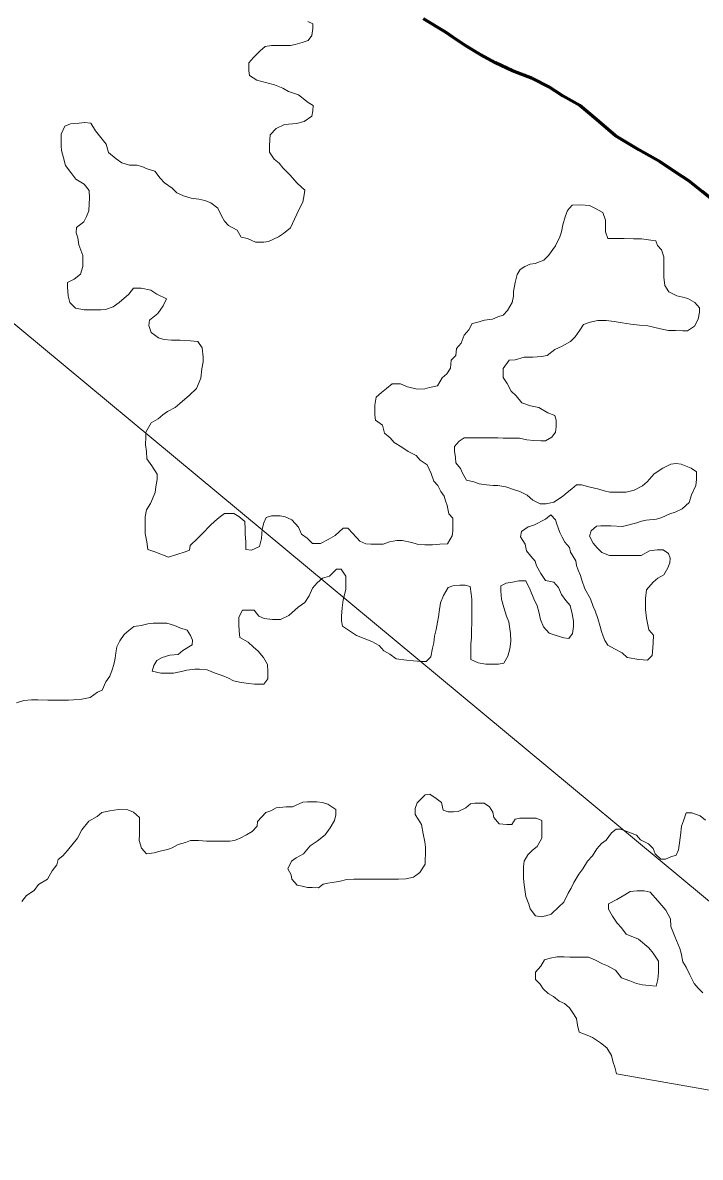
# Model space of a CAD drawing. Extents: x -1643653 to 4543381, y 1624270 to 13878484.
# Drawn here: x 804104.7 to 804397.3, y 9014911.6 to 9015401.3 of the extents above; entities that cross this region are included whole.
import ezdxf

# ---------------------------------------------------------------- set-up
doc = ezdxf.new("R2010")
doc.units = 0
doc.header["$LTSCALE"] = 160
doc.linetypes.add('LONG_DASH_SHORT_DASH', pattern=[9.9, 6, -1.2, 1.5, -1.2])
doc.layers.add('60', color=7, linetype='Continuous', lineweight=13)

msp = doc.modelspace()

# ---------------------------------------------------------------- linework, layer by layer
at = {"layer": '60'}
for points in [[(807126, 9013554.3), (805831.2, 9014683.5), (804956.4, 9014561), (803779.5, 9015538.2), (802903.5, 9015653.1), (801522.3, 9016894.9), (800901.2, 9016842.4), (800376.3, 9017157.5), (799886.4, 9016711.1), (799746.4, 9016868.7), (799540.1, 9016834.7), (799794.2, 9017234.1), (799926.4, 9018248.5), (800734.8, 9018666.7), (801270.7, 9019718.2), (802746.2, 9020198.7), (804393.9, 9022148.4), (804477.4, 9023011.8), (804881.1, 9023304.3), (805354.3, 9023555), (806014.4, 9022695.6), (806410.3, 9021665.8)], [(804227.8, 9015401.8), (804230, 9015400.8), (804230, 9015398.8), (804229.5, 9015395.8), (804228, 9015393.6), (804225.4, 9015392.8), (804222.4, 9015391.9), (804220.4, 9015391.4), (804217.7, 9015391.4), (804214.4, 9015391.4), (804212.2, 9015391.4), (804209.4, 9015391), (804207.2, 9015389.2), (804204.4, 9015386.2), (804202.4, 9015384), (804202.3, 9015380.5), (804202.6, 9015378.5), (804205.8, 9015376.5), (804210.1, 9015375.4), (804213.5, 9015374.4), (804217, 9015373.1), (804219.5, 9015371.6), (804223.8, 9015370.1), (804228, 9015366.8), (804230.2, 9015365.5), (804230, 9015363.3), (804229.5, 9015361), (804226.2, 9015358.6), (804222.9, 9015357.8), (804217.7, 9015357.4), (804214.2, 9015355.6), (804211.6, 9015352.9), (804211.4, 9015350.9), (804211.3, 9015348.1)], [(804211.3, 9015348.1), (804211.3, 9015345.4), (804213.3, 9015342.4), (804215.5, 9015340.6), (804217, 9015338.6), (804220, 9015335.6), (804223.2, 9015332), (804226.5, 9015329), (804226.2, 9015327), (804225.7, 9015323.8), (804224.1, 9015320.8), (804222.1, 9015316.5), (804220.3, 9015312.8), (804217.3, 9015310.3), (804215.1, 9015308.8), (804210.8, 9015306.8), (804208.8, 9015306.6), (804205.3, 9015306.6), (804201.8, 9015308.1), (804199, 9015308.7), (804197.3, 9015311.7), (804193.6, 9015313.7), (804191.8, 9015315.7), (804190.6, 9015318), (804188.9, 9015321.2), (804185.9, 9015323.5), (804183.4, 9015324.5), (804180.7, 9015325.1), (804177.4, 9015325.6), (804174.2, 9015326.6), (804171.2, 9015327.9), (804169.2, 9015329.9), (804166, 9015332.2), (804164, 9015334.2), (804161.7, 9015337.2), (804158.5, 9015338.2), (804156.2, 9015339.2), (804154, 9015339.8), (804150.8, 9015339.8), (804147.5, 9015340.8), (804145, 9015342.6), (804141.8, 9015345.3), (804140.8, 9015348.8), (804137.8, 9015352.4), (804136.1, 9015354.6), (804134.1, 9015357.9), (804131.4, 9015358.2), (804129.1, 9015357.9), (804125.4, 9015357.7), (804122.9, 9015356.7), (804121.3, 9015353.2), (804121.3, 9015350.5), (804121.3, 9015348.2), (804121.5, 9015346.2), (804122.3, 9015343), (804123.2, 9015339.7), (804125.5, 9015336.7), (804127.7, 9015333.7), (804131.2, 9015331.6), (804133.4, 9015328.9), (804133.6, 9015325.6), (804133.4, 9015323.1), (804133.3, 9015320.1), (804132.3, 9015317.6), (804131.1, 9015315.4), (804128, 9015312.9), (804127.8, 9015310.6), (804128.5, 9015308.4), (804129, 9015305.4), (804130.7, 9015300.8), (804130.7, 9015296.1), (804129.6, 9015292.8), (804126.9, 9015290.6), (804124.1, 9015289.1), (804124.1, 9015287.1), (804124.3, 9015283.4), (804125, 9015280.6), (804127.5, 9015278.1), (804131.3, 9015277.3), (804135, 9015277.3), (804138.5, 9015277.3), (804140.5, 9015277.5), (804143.8, 9015278.7), (804146.3, 9015280.5), (804150.6, 9015284.2), (804152.6, 9015286.7), (804155.8, 9015286.7), (804160.1, 9015285.9), (804162.6, 9015284.1), (804166.8, 9015282.1), (804165.3, 9015279.1), (804163, 9015275.8), (804159.5, 9015272.9), (804159.2, 9015270.6), (804160.2, 9015267.6), (804163.4, 9015265.3), (804165.7, 9015264.6), (804168.9, 9015264.3), (804172.7, 9015264.3), (804177.2, 9015264), (804180.4, 9015263.7)], [(804312.1, 9015275.1), (804314.1, 9015277.1), (804316.1, 9015280.6), (804316.7, 9015283.3), (804316.7, 9015285.3), (804317.4, 9015289.1), (804318.2, 9015292.6), (804319.5, 9015294.8), (804321.5, 9015296.1), (804323.8, 9015297.1), (804326, 9015297.3), (804329.8, 9015298.8), (804331.8, 9015300.8), (804334.8, 9015305), (804336.6, 9015308.8), (804337.4, 9015311), (804337.9, 9015314), (804338.9, 9015317.5), (804339.9, 9015320.2), (804342, 9015322.5), (804345.5, 9015322.7), (804349.5, 9015322.4), (804351.7, 9015321.2), (804355.2, 9015319.4), (804356.4, 9015316.1), (804356.4, 9015313.9), (804356.4, 9015311.1), (804357.3, 9015308.1), (804359.6, 9015308.1), (804362.1, 9015308.1), (804364.4, 9015308.1), (804368.4, 9015308), (804371.9, 9015308), (804375.9, 9015307.5), (804378.1, 9015307.2), (804378.8, 9015305.2), (804380.6, 9015303.2), (804381.6, 9015300.2), (804381.5, 9015296.7), (804381.5, 9015293.7), (804381.5, 9015291.4), (804382, 9015287.9), (804383.7, 9015285.2), (804387.2, 9015283.4), (804389.7, 9015282.9), (804391.9, 9015282.3), (804394.9, 9015280.6), (804396.9, 9015278.3), (804396.9, 9015276.3), (804396.4, 9015273.3), (804394.8, 9015270.3), (804391.8, 9015268.3), (804389.8, 9015268.3), (804386.6, 9015268.4), (804383.6, 9015268.4), (804380.1, 9015269.2), (804377.1, 9015269.9), (804374.6, 9015270.5), (804371.1, 9015270.7), (804367.3, 9015271.2), (804363.6, 9015271.8), (804360.1, 9015272.3), (804356.6, 9015272.8), (804353.1, 9015272.8), (804349.8, 9015272.1), (804346.8, 9015271.1), (804345.3, 9015268.6), (804343.3, 9015265.7), (804341.3, 9015263.7), (804337.7, 9015261.7), (804334.5, 9015260.2), (804331.2, 9015257.7), (804328.7, 9015257.2), (804325, 9015257), (804321.2, 9015257), (804317.4, 9015255.8), (804314.7, 9015255.6), (804312.2, 9015252.1), (804312.1, 9015250.1), (804312.1, 9015248.1), (804313.9, 9015245.6), (804315.6, 9015242.3), (804317.8, 9015240.3), (804320.3, 9015237.3), (804324, 9015236), (804327.5, 9015235.2), (804331.5, 9015232.9), (804334.5, 9015231.7), (804335, 9015229.7), (804335, 9015226.9), (804334.7, 9015224.6), (804333.2, 9015222.4), (804330.4, 9015220.9), (804328.4, 9015220.9), (804325.4, 9015221), (804322.4, 9015221.2), (804319.2, 9015222), (804315.4, 9015222), (804312.2, 9015222), (804309.9, 9015222.1), (804306.7, 9015222.1)], [(804167.7, 9015170.7), (804174.8, 9015172.9), (804176.8, 9015173.6), (804177, 9015175.6), (804180.3, 9015178.8), (804182.3, 9015180.8), (804185.6, 9015184.3), (804187.6, 9015186.1), (804189.6, 9015187.8), (804191.9, 9015189.5), (804195.9, 9015189.5), (804198.1, 9015188.2), (804200.6, 9015186), (804200.8, 9015182.7), (804200.8, 9015180.5), (804201, 9015177.2), (804201, 9015174), (804203.5, 9015173.7), (804207, 9015175.2), (804207.8, 9015178.7), (804208.1, 9015182.7), (804208.9, 9015185.4), (804209.9, 9015187.7), (804212.1, 9015188.4), (804215.9, 9015188.4), (804218.1, 9015188.1), (804220.9, 9015186.8), (804223.8, 9015183.6), (804225.1, 9015180.6), (804227.6, 9015178.8), (804229.8, 9015176.5), (804233.3, 9015176.5), (804236.6, 9015178.2), (804239.6, 9015180), (804243.1, 9015183.2), (804245.1, 9015183.2), (804247.3, 9015180.9), (804250.3, 9015177.6), (804252.8, 9015176.4), (804255.1, 9015176.3), (804257.1, 9015176.3), (804260.3, 9015176.3), (804263.1, 9015177.3), (804266.3, 9015177.8), (804268.6, 9015177.8), (804272.8, 9015177), (804275.1, 9015176.2), (804278.3, 9015176), (804281.6, 9015175.9), (804284.8, 9015176.2), (804288.1, 9015176.4), (804290.1, 9015179.9), (804290.4, 9015181.9), (804290.4, 9015184.1), (804290.4, 9015187.4), (804288.7, 9015189.4), (804288, 9015192.9), (804287.2, 9015194.9), (804286.7, 9015196.9), (804285.2, 9015198.9), (804284, 9015201.5), (804282.3, 9015203.5), (804281.1, 9015206.7), (804279.3, 9015210.5), (804276.3, 9015212.5), (804274.6, 9015214.5), (804271.1, 9015216.3), (804268.4, 9015218.1), (804265.1, 9015220.1), (804263.4, 9015222.1), (804260.9, 9015224.1), (804260, 9015227.6), (804257, 9015229.7), (804256.7, 9015231.9), (804256.8, 9015233.9), (804256.8, 9015236.2), (804257.3, 9015239.7), (804259.6, 9015241.7), (804261.8, 9015243.4), (804264.3, 9015245.4), (804267.8, 9015245.4), (804270.8, 9015244.1), (804275.1, 9015243.1), (804278.3, 9015243.3), (804280.3, 9015243.8), (804283.8, 9015244.5), (804285.9, 9015248), (804287.9, 9015249.7), (804289.4, 9015252.2), (804289.7, 9015255.7), (804291.7, 9015257.7), (804292, 9015260.7), (804294, 9015263), (804295.3, 9015266.5), (804297.3, 9015268.7), (804298.8, 9015271.5), (804300.8, 9015271.9), (804304.1, 9015272.9), (804307.6, 9015273.4), (804309.8, 9015274.4), (804312.1, 9015275.1)], [(804180.4, 9015263.7), (804182.2, 9015261), (804182.6, 9015256.9), (804182.6, 9015254.9), (804182.1, 9015251.9), (804181.6, 9015247.9), (804179.8, 9015243.4), (804176.8, 9015240.5), (804172.5, 9015237), (804170.5, 9015235.2), (804167.2, 9015233.5), (804165.2, 9015232), (804163.2, 9015230.3), (804160.2, 9015228.6), (804157.9, 9015224.6), (804157.9, 9015222.6), (804157.8, 9015219.1), (804158.1, 9015216.3), (804158.3, 9015213), (804160.5, 9015210), (804162.8, 9015206.5), (804162.7, 9015204.2), (804162.2, 9015201), (804161.9, 9015198.5), (804159.9, 9015193.8), (804158.1, 9015191), (804157.6, 9015188), (804157.6, 9015184.8), (804157.6, 9015180.8), (804158.3, 9015177.2), (804158.8, 9015174), (804161.7, 9015173), (804167.7, 9015170.7)], [(804306.7, 9015222.1), (804303.2, 9015222.1), (804301.2, 9015222.1), (804299.2, 9015222.1), (804295.4, 9015222.2), (804293.2, 9015220.7), (804291.1, 9015218.4), (804291.1, 9015216.4), (804291.6, 9015213.7), (804291.8, 9015211.4), (804293.8, 9015208.9), (804294.6, 9015206.9), (804296.3, 9015203.9), (804299.5, 9015203.1), (804301.8, 9015202.3), (804305, 9015201.8), (804307.8, 9015201.5), (804309.8, 9015201.5), (804313.3, 9015201), (804317, 9015199.7), (804319.3, 9015199), (804322.5, 9015197.4), (804325, 9015195.2), (804328.2, 9015193.6), (804330.7, 9015193.6), (804334, 9015194.4), (804337.8, 9015196.8), (804339.8, 9015198.6), (804341.8, 9015200.1), (804343.8, 9015201.8), (804346, 9015201.8), (804349.8, 9015200.8), (804353.5, 9015200), (804355.8, 9015199.2), (804358.3, 9015198.7), (804361.5, 9015198.7), (804365.3, 9015198.7), (804368.8, 9015199.6), (804372.3, 9015201.4), (804374.3, 9015203.1), (804377.3, 9015206.6), (804381.1, 9015209.1), (804384.6, 9015210.8), (804386.9, 9015211), (804389.1, 9015210.8), (804393.4, 9015209), (804395.6, 9015207.5), (804395.6, 9015204.2), (804395.3, 9015201.5), (804393.5, 9015197.5), (804392.5, 9015194.2), (804389.5, 9015191.5), (804386.5, 9015190), (804384.2, 9015189.3), (804380.7, 9015187.8), (804378.4, 9015187.1), (804373.9, 9015186.6), (804371.9, 9015186.1), (804369.9, 9015185.4), (804363.7, 9015183.9), (804358.7, 9015184.2), (804356.7, 9015184.2), (804354.4, 9015184.2), (804352.4, 9015184), (804350.1, 9015182), (804349.4, 9015179.7), (804351.1, 9015176.7), (804352.8, 9015174.7), (804354.8, 9015172.7), (804358.1, 9015171.4), (804361.8, 9015171.4), (804365.6, 9015171.4), (804369.3, 9015171.3), (804371.8, 9015171.3), (804375.3, 9015173.3), (804378.6, 9015173.8), (804381.3, 9015173.8), (804383.6, 9015172.2), (804384.3, 9015170.2), (804384.1, 9015168.2), (804383.3, 9015166), (804381.5, 9015163), (804379, 9015161.5), (804377, 9015159.8), (804374, 9015156.5), (804373.7, 9015152.8), (804373.6, 9015148), (804374.1, 9015144.3), (804374.6, 9015141.5), (804375.1, 9015139.3), (804377.1, 9015137), (804377, 9015133.7), (804376.8, 9015131.5), (804376.5, 9015128.2), (804374.5, 9015126.2), (804370.7, 9015126.5), (804365.7, 9015127.3), (804363.5, 9015129.3), (804360.3, 9015131.1), (804357.3, 9015132.6), (804356, 9015134.6)], [(804356, 9015134.6), (804355.3, 9015136.6), (804354.6, 9015138.6), (804354.1, 9015140.7), (804353.1, 9015144.2), (804351.9, 9015147.4), (804351.1, 9015149.4), (804349.9, 9015152.7), (804347.5, 9015157), (804346.2, 9015160.7), (804345.5, 9015162.7), (804344.5, 9015165), (804343.8, 9015167), (804343.5, 9015169), (804341.3, 9015172.8), (804340.8, 9015174.8), (804338.8, 9015177.1), (804337.6, 9015179.3), (804336.6, 9015181.3), (804335.4, 9015184.8), (804334.7, 9015186.8), (804332.7, 9015188.9), (804330.4, 9015187.1), (804325.4, 9015184.4), (804322.9, 9015183.7), (804320.1, 9015181.7), (804319.6, 9015179.4), (804321.6, 9015176.2), (804322.3, 9015173.4), (804324.1, 9015171.1), (804326, 9015168.9), (804326.5, 9015166.9), (804328.5, 9015163.6), (804330.5, 9015160.6), (804334, 9015159.8), (804336, 9015157.5), (804337.4, 9015154.5), (804339.2, 9015152), (804341.1, 9015149.8), (804341.9, 9015146.2), (804342.6, 9015143), (804342.6, 9015140.7), (804342.1, 9015137.7), (804340.5, 9015135.5), (804338.3, 9015135.8), (804335, 9015136.8), (804332.1, 9015137.8), (804329.6, 9015140.6), (804328.3, 9015143.8), (804327.6, 9015147.1), (804326.9, 9015149.6), (804325.4, 9015152.6), (804323.9, 9015156.6), (804322, 9015160.4), (804319, 9015160.4), (804316.2, 9015159.9), (804313.5, 9015159.4), (804311.2, 9015158.2), (804311.2, 9015156), (804311.4, 9015152.5), (804312.4, 9015148.9), (804313.6, 9015145.2), (804314.6, 9015142.7), (804315.3, 9015137.7), (804315.5, 9015134.4), (804315, 9015131.1), (804314.2, 9015127.9), (804312.4, 9015124.9), (804310.2, 9015124.4), (804307.4, 9015124.4), (804304.7, 9015124.5), (804301.4, 9015125), (804298.2, 9015126.5), (804298.2, 9015128.5), (804298.2, 9015133.3), (804298.5, 9015135.8), (804298.5, 9015139), (804298.6, 9015142.5), (804298.6, 9015144.5), (804298.6, 9015146.8), (804298.6, 9015148.8), (804298.6, 9015152.5), (804298.4, 9015154.8), (804297.9, 9015158), (804295.7, 9015158.6), (804293.4, 9015158.6), (804290.4, 9015158.3), (804288.4, 9015157.6), (804286.4, 9015154.1), (804285.1, 9015150.9), (804284.6, 9015147.1), (804284.3, 9015144.9), (804283.8, 9015142.6), (804283.3, 9015139.4), (804282.5, 9015136.6), (804282.2, 9015133.6), (804281.7, 9015131.4), (804281, 9015127.6), (804278.9, 9015125.6), (804276.9, 9015125.6), (804273.4, 9015125.9)], [(804273.4, 9015125.9), (804270.4, 9015126.2), (804265.9, 9015126.7), (804263.2, 9015128.7), (804260.7, 9015130.2), (804258.7, 9015132.5), (804255.5, 9015134.3), (804252.2, 9015135.6), (804248.8, 9015136.8), (804245.8, 9015138.9), (804242.8, 9015140.9), (804242.3, 9015143.1), (804242.3, 9015145.1), (804242.6, 9015148.7), (804243.1, 9015152.2), (804244.2, 9015156.7), (804244.2, 9015160.4), (804244.2, 9015162.4), (804242.2, 9015165.4), (804240.2, 9015165.4), (804237.2, 9015162.5), (804234.2, 9015161.5), (804231.9, 9015159.5), (804229.9, 9015157.2), (804228.4, 9015154), (804226.6, 9015151), (804223.6, 9015149), (804219.6, 9015145.5), (804216, 9015143.8), (804212.5, 9015143.8), (804209, 9015144.1), (804206.6, 9015145.1), (804204.6, 9015147.7), (804202.6, 9015147.7), (804199.6, 9015147.7), (804198, 9015144.7), (804198, 9015141.7), (804198.2, 9015138.7), (804198.5, 9015135.9), (804202, 9015133.9), (804204.2, 9015131.9), (804206.4, 9015130.1), (804208.7, 9015127.3), (804210.4, 9015124.3), (804210.6, 9015121.1), (804210.6, 9015118.1), (804208.8, 9015115.8), (804206.8, 9015115.8), (804204.8, 9015115.8), (804202.3, 9015116.1), (804199.1, 9015116.6), (804195.8, 9015117.2), (804193.6, 9015118.4), (804190.8, 9015119.5), (804187.8, 9015120.5), (804184.4, 9015122), (804181.1, 9015122.3), (804179.1, 9015122.3), (804175.6, 9015121.8), (804173.3, 9015121.3), (804169.8, 9015120.6), (804167.8, 9015120.6), (804164.3, 9015120.6), (804160.6, 9015121.4), (804161.4, 9015123.9), (804162.6, 9015126.1), (804164.9, 9015127.4), (804168.2, 9015128.4), (804171.9, 9015128.6), (804173.9, 9015130.3), (804177.9, 9015132.8), (804178, 9015134.8), (804177.2, 9015136.8), (804175.7, 9015139.1), (804172.5, 9015140.1), (804170.2, 9015141.1), (804167, 9015142.1), (804163.8, 9015142.2), (804161, 9015142.2), (804158.8, 9015141.9), (804155.8, 9015141.2), (804152.7, 9015140.7), (804150.5, 9015139), (804148.5, 9015137.2), (804146.7, 9015134.5), (804145.4, 9015132), (804144.9, 9015129.3), (804144.6, 9015127), (804144.1, 9015124.3), (804143.3, 9015122), (804142.3, 9015119.3), (804140.6, 9015116.8), (804139, 9015113.3), (804137, 9015112.3), (804133.8, 9015110.1), (804130.2, 9015109.3), (804126.7, 9015109.1), (804124.5, 9015108.9), (804121.5, 9015108.9), (804119.5, 9015108.9), (804117.5, 9015108.9)], [(804117.5, 9015108.9), (804115.5, 9015108.9), (804111.2, 9015109), (804108.5, 9015109), (804105.2, 9015108.8), (804102, 9015107.8)], [(804117.4, 9015035.3), (804119.4, 9015037.8), (804120, 9015040.1), (804122, 9015041.8), (804124, 9015044), (804128.3, 9015049.3), (804130.3, 9015053), (804133.3, 9015056.7), (804136.9, 9015058.7), (804138.9, 9015060.5), (804142.4, 9015061.2), (804146.1, 9015061.7), (804150.1, 9015061.6), (804152.6, 9015060.6), (804155.1, 9015058.3), (804155.1, 9015056.1), (804155.1, 9015053.3), (804155.1, 9015051.1), (804155, 9015048.3), (804156, 9015045.1), (804158.2, 9015042.6), (804161.5, 9015043), (804164, 9015043.8), (804167.3, 9015044.5), (804169.3, 9015045.2), (804171.8, 9015046.7), (804175, 9015047.5), (804177.1, 9015048.4), (804180.6, 9015048.4), (804184.1, 9015048.1), (804186.1, 9015048.1), (804188.1, 9015048.1), (804190.1, 9015048.1), (804192.1, 9015048.1), (804194.1, 9015048.1), (804196.1, 9015048.3), (804198.6, 9015049.3), (804201.3, 9015050.8), (804203.8, 9015052.3), (804205.9, 9015054.5), (804206.1, 9015056.5), (804209.7, 9015060.5), (804211.9, 9015061.2), (804214.2, 9015062.5), (804218.4, 9015062.9), (804221.2, 9015062.9), (804225.7, 9015064.9), (804227.7, 9015065.1), (804229.7, 9015065.1), (804231.7, 9015065.1), (804234.2, 9015064.8), (804236.4, 9015064.1), (804239.9, 9015061.8), (804239.9, 9015059.5), (804239.4, 9015057), (804237.4, 9015053.8), (804235.3, 9015050.8), (804231.8, 9015048.1), (804228.8, 9015046.1), (804226, 9015042.6), (804222.8, 9015040.9), (804220.8, 9015039.4), (804219.2, 9015036.1), (804220.7, 9015033.6), (804220.9, 9015031.6), (804223.2, 9015029.1), (804225.4, 9015028.6), (804227.7, 9015028.1), (804229.7, 9015028.1), (804232.4, 9015028), (804234.4, 9015029.5), (804236.4, 9015030), (804240.2, 9015030.5), (804242.5, 9015031), (804244.5, 9015031.5), (804247.7, 9015031.7), (804249.7, 9015031.7), (804251.7, 9015031.7), (804254.2, 9015031.7), (804257.5, 9015031.6), (804259.5, 9015031.6), (804263, 9015031.6), (804265, 9015031.6), (804267, 9015031.6), (804270.2, 9015031.8), (804273.5, 9015032.5), (804276.2, 9015034.5), (804278.5, 9015038.2), (804278.5, 9015040.3), (804278.6, 9015042.3), (804278.6, 9015045.5), (804278.3, 9015047.8), (804277.6, 9015051.3), (804276.9, 9015055.3), (804275.4, 9015057.6), (804274.2, 9015059.6), (804274.2, 9015062.1), (804275, 9015064.6), (804278.5, 9015068), (804280.5, 9015068.3), (804283.2, 9015066.5)], [(804283.2, 9015066.5), (804285.5, 9015064.7), (804286.2, 9015061.5), (804288.4, 9015060.7), (804290.7, 9015060.7), (804292.7, 9015060.9), (804296, 9015062.4), (804298, 9015064.2), (804300, 9015064.4), (804302, 9015064.4), (804304, 9015064.4), (804306.2, 9015062.9), (804307.7, 9015060.6), (804308.2, 9015058.3), (804310.4, 9015055.6), (804313.7, 9015055.3), (804315.9, 9015055.3), (804317.4, 9015057.5), (804319.4, 9015058), (804321.4, 9015058), (804323.4, 9015058), (804326.4, 9015058), (804328.9, 9015057), (804328.9, 9015054.9), (804328.9, 9015052.7), (804328.9, 9015049.4), (804326.8, 9015045.7), (804324.8, 9015044.2), (804322.8, 9015042.2), (804321.3, 9015039.5), (804321, 9015037.2), (804321, 9015034), (804321, 9015032), (804321.2, 9015029.2), (804321.5, 9015027.2), (804321.9, 9015024.2), (804323.2, 9015020.9), (804323.9, 9015018.9), (804326.1, 9015015.9), (804328.6, 9015015.4), (804330.6, 9015015.9), (804332.9, 9015016.6), (804336.2, 9015019.8), (804338.4, 9015021.8), (804340.2, 9015025.6), (804341.5, 9015027.8), (804342.7, 9015030.3), (804344.8, 9015033.8), (804346.5, 9015036.1), (804348.6, 9015039.5), (804350.8, 9015041.8), (804352.6, 9015044.8), (804354.6, 9015047), (804356.6, 9015048.5), (804358.9, 9015051.7), (804360.9, 9015053.2), (804362.9, 9015053.2), (804366.4, 9015051.9), (804369.7, 9015050.7), (804371.4, 9015048.7), (804374.9, 9015046.9), (804376.9, 9015044.9), (804377.8, 9015042.6), (804380.3, 9015040.3), (804382.3, 9015040.3), (804384.6, 9015041.3), (804386.8, 9015042), (804387.9, 9015044.3), (804388.1, 9015046.3), (804388.7, 9015050.5), (804389.2, 9015054.5), (804390, 9015056.8), (804391.2, 9015060.3), (804393.7, 9015060.3), (804397.2, 9015059), (804399.5, 9015057.2)], [(804104.3, 9015022.1), (804106.3, 9015024.6), (804109.6, 9015026.8), (804111.6, 9015029.3), (804115.4, 9015031.6), (804117.4, 9015035.3)], [(804398.4, 9014982.6), (804396.4, 9014984.7), (804394.7, 9014986.7), (804392.7, 9014990.4), (804391.2, 9014993.7), (804389.7, 9014996), (804389, 9014999.7), (804388.5, 9015001.7), (804386.3, 9015007), (804384.6, 9015011.3), (804384.4, 9015014.5), (804382.4, 9015018.3), (804380.7, 9015020.3), (804378.9, 9015022.3), (804375.7, 9015026.1), (804373, 9015026.6), (804370, 9015026.6), (804367, 9015026.4), (804364.7, 9015024.9), (804361.2, 9015022.9), (804357.7, 9015021), (804357.7, 9015018.7), (804359.4, 9015015.7), (804361.4, 9015012.7), (804363.3, 9015010.7), (804365.3, 9015007.9), (804370.6, 9015005.8), (804375, 9015002.1), (804377, 9014999.8), (804379.2, 9014996.3), (804379.2, 9014994.3), (804379.2, 9014991.3), (804378.9, 9014988.3), (804378.2, 9014985.5), (804375.2, 9014985.8), (804372.4, 9014986.1), (804369.7, 9014986.6), (804366.9, 9014987.8), (804363.2, 9014989.1), (804360.7, 9014992.4), (804357.2, 9014994.2), (804355, 9014995.2), (804352, 9014996.7), (804349, 9014998), (804346, 9014998), (804343, 9014998), (804341, 9014998), (804338.5, 9014998.1), (804335.5, 9014998.1), (804332.5, 9014997.6), (804330, 9014996.9), (804328.5, 9014994.1), (804326.2, 9014991.6), (804326.2, 9014988.4), (804328.1, 9014986.3), (804329.4, 9014984.3), (804331.6, 9014982.3), (804333.9, 9014981.1), (804336.3, 9014979), (804338.6, 9014978), (804340.8, 9014976.2), (804342.3, 9014974), (804343.8, 9014971.5), (804344.3, 9014968.7), (804345, 9014965.7), (804348.5, 9014964.4), (804350.7, 9014963.4), (804354.2, 9014961.1), (804357, 9014958.9), (804358.9, 9014955.6), (804359.7, 9014952.6), (804360.4, 9014950.6), (804361.1, 9014947.7)], [(804361.1, 9014947.6), (804430.8, 9014935.5), (804438, 9014939.4), (804474.7, 9014949), (804480.7, 9014951.3), (804485.5, 9014951.8), (804491.2, 9014955.2), (804498.5, 9014957.2), (804504.5, 9014956.4)]]:
    msp.add_lwpolyline(points, dxfattribs=at)
at = {"layer": '60', "linetype": 'LONG_DASH_SHORT_DASH', "lineweight": 60}
msp.add_lwpolyline([(804420.5, 9015311.8), (804412.5, 9015317.2), (804404.8, 9015322.9), (804398.1, 9015328.5), (804392.3, 9015333), (804386.6, 9015336.8), (804379.9, 9015341.3), (804370.7, 9015346.4), (804360.7, 9015352.5), (804352.5, 9015359.5), (804345.3, 9015365.6), (804338.1, 9015369.6), (804331.9, 9015373.6), (804324.9, 9015377.2), (804316.2, 9015380.5), (804308.9, 9015384), (804302.2, 9015387.6), (804296, 9015391.3), (804290.5, 9015395.1), (804287.5, 9015397.1), (804277.8, 9015402.9)], dxfattribs=at)
at = {"layer": '60', "lineweight": 25}
msp.add_spline([(814781, 9009175.5), (814787.2, 9009173.4), (814796.9, 9009173.4), (814799.4, 9009172.4), (814805.1, 9009174.5), (814805.6, 9009176.5), (814811.7, 9009179.5), (814811.7, 9009179.5), (814801.5, 9009181), (814790.7, 9009181.5), (814784.1, 9009183.1), (814777.4, 9009185.1), (814778.4, 9009175.5)], degree=3, dxfattribs=at)

doc.saveas('drawing.dxf')
